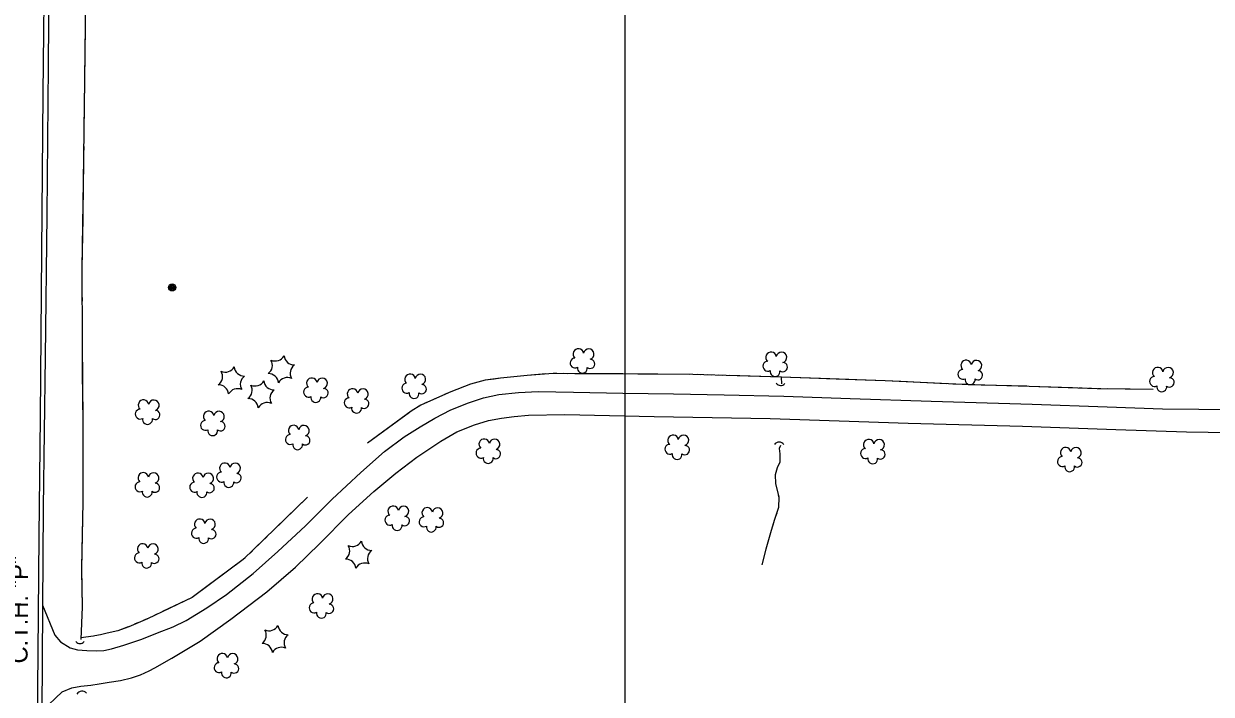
# Model space of a CAD drawing. Extents: x 353423 to 364002, y 127000 to 201942.
# Drawn here: x 362661 to 363331, y 134083 to 134462 of the extents above; entities that cross this region are included whole.
import ezdxf

# ---------------------------------------------------------------- set-up
doc = ezdxf.new("R2010")
doc.units = 0
for name, color, linetype in [('E_DTM_SlopeBottom', 7, 'Continuous'), ('E_DTM_SlopeTop', 7, 'Continuous'), ('E_FEN_Generic', 7, 'Continuous'), ('E_LAND_BrushLine', 7, 'Continuous'), ('E_LAND_TreeLine', 7, 'Continuous'), ('E_MISCPROP', 7, 'Continuous'), ('E_RW_IP', 7, 'Continuous'), ('E_STRUCT_WingWall', 7, 'Continuous')]:
    doc.layers.add(name, color=color, linetype=linetype)

msp = doc.modelspace()

# ---------------------------------------------------------------- linework, layer by layer
at = {"layer": 'E_DTM_SlopeBottom'}
for centre, radius, start, end in [((363087.75, 134260.53), 3.02, 214.03653, 320.2761), ((363086.93, 134222.19), 3.39, 37.75758, 143.99714), ((362692.73, 134114.81), 2.9, 216.80529, 323.04485), ((362693.86, 134081.62), 3.46, 41.25746, 147.49703)]:
    msp.add_arc(centre, radius, start, end, dxfattribs=at)
at = {"layer": 'E_DTM_SlopeTop'}
for points in [[(362678.65, 134795.82), (362677.86, 134733.37), (362676.88, 134657.58), (362676.26, 134581.66), (362675.4, 134512.52), (362674.78, 134437.99), (362673.95, 134353.78), (362673.08, 134273.69), (362671.88, 134188.66), (362671.66, 134132.47), (362670.95, 134043.61), (362670.25, 133970.66), (362669.52, 133894.4), (362668.95, 133833.28), (362668.35, 133773.39), (362668.06, 133714.97), (362666.73, 133629.07), (362666.79, 133555.45), (362665.92, 133494.1), (362667.81, 133447.03), (362672.46, 133411.13), (362676.37, 133397.84)], [(362668.64, 134048.4), (362669.19, 134106.73), (362669.66, 134172.76), (362670.44, 134239.36), (362671.26, 134332.79), (362672.03, 134422.09), (362672.98, 134509.1)]]:
    msp.add_lwpolyline(points, dxfattribs=at)
at = {"layer": 'E_FEN_Generic'}
for centre, radius, start, end in [((362802.78, 134277.03), 5.72, 245.4671, 331.23201), ((362813.49, 134274.83), 5.72, 185.4671, 271.23201), ((362973.68, 134275.26), 2.97, 8.67943, 229.91331), ((362979.53, 134275.18), 2.97, 286.33025, 169.30352), ((363082.36, 134273.4), 2.97, 8.67943, 229.91331), ((363088.21, 134273.31), 2.97, 286.33025, 169.30352), ((362774.65, 134270.73), 5.72, 245.4671, 331.23201), ((362785.36, 134268.52), 5.72, 185.4671, 271.23201), ((362795.5, 134268.86), 5.72, 305.46709, 31.232), ((362816.94, 134264.44), 5.72, 125.4671, 211.23201), ((362971.84, 134270.21), 2.78, 91.65032, 299.42331), ((362975.93, 134267.23), 2.78, 168.32734, 9.33838), ((362980.32, 134269.71), 2.61, 231.03548, 88.96809), ((363080.52, 134268.35), 2.78, 91.65032, 299.42331), ((363089, 134267.85), 2.61, 231.03548, 88.96809), ((363190.49, 134263.74), 2.78, 91.65032, 299.42331), ((363192.33, 134268.79), 2.97, 8.67943, 229.91331), ((363198.18, 134268.71), 2.97, 286.33025, 169.30352), ((363300.37, 134264.78), 2.97, 8.67943, 229.91331), ((363306.22, 134264.7), 2.97, 286.33025, 169.30352), ((362767.38, 134262.55), 5.72, 305.46709, 31.232), ((362788.81, 134258.13), 5.72, 125.4671, 211.23201), ((362791.35, 134262.93), 5.72, 245.4671, 331.23201), ((362802.06, 134260.72), 5.72, 185.4671, 271.23201), ((362798.95, 134258.47), 5.72, 5.46709, 91.232), ((362809.66, 134256.26), 5.72, 65.46709, 151.232), ((362823.42, 134258.77), 2.97, 8.67943, 229.91331), ((362829.27, 134258.69), 2.97, 286.33025, 169.30352), ((362878.8, 134261), 2.97, 8.67943, 229.91331), ((362884.65, 134260.91), 2.97, 286.33025, 169.30352), ((363084.61, 134265.37), 2.78, 168.32734, 9.33838), ((363194.58, 134260.76), 2.78, 168.32734, 9.33838), ((363198.97, 134263.24), 2.61, 231.03548, 88.96809), ((363298.53, 134259.73), 2.78, 91.65032, 299.42331), ((363307.01, 134259.23), 2.61, 231.03548, 88.96809), ((362770.82, 134252.17), 5.72, 5.46709, 91.232), ((362781.54, 134249.96), 5.72, 65.46709, 151.232), ((362784.08, 134254.76), 5.72, 305.46709, 31.232), ((362805.51, 134250.34), 5.72, 125.4671, 211.23201), ((362821.59, 134253.72), 2.78, 91.65032, 299.42331), ((362830.06, 134253.22), 2.61, 231.03548, 88.96809), ((362846.36, 134252.72), 2.97, 8.67943, 229.91331), ((362852.21, 134252.63), 2.97, 286.33025, 169.30352), ((362876.96, 134255.94), 2.78, 91.65032, 299.42331), ((362881.05, 134252.96), 2.78, 168.32734, 9.33838), ((362885.44, 134255.45), 2.61, 231.03548, 88.96809), ((363302.62, 134256.75), 2.78, 168.32734, 9.33838), ((362728.53, 134246.41), 2.97, 8.67943, 229.91331), ((362734.39, 134246.32), 2.97, 286.33025, 169.30352), ((362787.52, 134244.37), 5.72, 5.46709, 91.232), ((362798.24, 134242.16), 5.72, 65.46709, 151.232), ((362825.68, 134250.74), 2.78, 168.32734, 9.33838), ((362844.53, 134247.67), 2.78, 91.65032, 299.42331), ((362853, 134247.17), 2.61, 231.03548, 88.96809), ((362726.7, 134241.35), 2.78, 91.65032, 299.42331), ((362735.18, 134240.86), 2.61, 231.03548, 88.96809), ((362765.29, 134240.05), 2.97, 8.67943, 229.91331), ((362771.14, 134239.96), 2.97, 286.33025, 169.30352), ((362848.62, 134244.68), 2.78, 168.32734, 9.33838), ((362730.79, 134238.37), 2.78, 168.32734, 9.33838), ((362763.45, 134235), 2.78, 91.65032, 299.42331), ((362771.93, 134234.5), 2.61, 231.03548, 88.96809), ((362813.15, 134232.11), 2.97, 8.67943, 229.91331), ((362819, 134232.03), 2.97, 286.33025, 169.30352), ((362767.54, 134232.01), 2.78, 168.32734, 9.33838), ((362811.31, 134227.06), 2.78, 91.65032, 299.42331), ((362819.79, 134226.56), 2.61, 231.03548, 88.96809), ((362920.61, 134224.37), 2.97, 8.67943, 229.91331), ((362926.46, 134224.28), 2.97, 286.33025, 169.30352), ((363027.12, 134226.58), 2.97, 8.67943, 229.91331), ((363032.97, 134226.5), 2.97, 286.33025, 169.30352), ((363137.42, 134224.14), 2.97, 8.67943, 229.91331), ((363143.28, 134224.05), 2.97, 286.33025, 169.30352), ((362815.4, 134224.08), 2.78, 168.32734, 9.33838), ((362918.77, 134219.32), 2.78, 91.65032, 299.42331), ((362927.25, 134218.82), 2.61, 231.03548, 88.96809), ((363025.28, 134221.53), 2.78, 91.65032, 299.42331), ((363033.76, 134221.03), 2.61, 231.03548, 88.96809), ((363135.59, 134219.09), 2.78, 91.65032, 299.42331), ((363144.07, 134218.59), 2.61, 231.03548, 88.96809), ((363248.41, 134219.67), 2.97, 8.67943, 229.91331), ((363254.26, 134219.59), 2.97, 286.33025, 169.30352), ((362774.38, 134210.83), 2.97, 8.67943, 229.91331), ((362780.23, 134210.74), 2.97, 286.33025, 169.30352), ((362922.86, 134216.34), 2.78, 168.32734, 9.33838), ((363029.37, 134218.55), 2.78, 168.32734, 9.33838), ((363139.68, 134216.1), 2.78, 168.32734, 9.33838), ((363246.58, 134214.62), 2.78, 91.65032, 299.42331), ((363255.05, 134214.12), 2.61, 231.03548, 88.96809), ((362728.39, 134205.41), 2.97, 8.67943, 229.91331), ((362734.24, 134205.33), 2.97, 286.33025, 169.30352), ((362759.2, 134205.17), 2.97, 8.67943, 229.91331), ((362765.05, 134205.08), 2.97, 286.33025, 169.30352), ((362772.54, 134205.78), 2.78, 91.65032, 299.42331), ((362781.02, 134205.28), 2.61, 231.03548, 88.96809), ((363250.67, 134211.64), 2.78, 168.32734, 9.33838), ((362726.55, 134200.36), 2.78, 91.65032, 299.42331), ((362735.03, 134199.86), 2.61, 231.03548, 88.96809), ((362757.36, 134200.12), 2.78, 91.65032, 299.42331), ((362765.84, 134199.62), 2.61, 231.03548, 88.96809), ((362776.63, 134202.8), 2.78, 168.32734, 9.33838), ((362730.64, 134197.38), 2.78, 168.32734, 9.33838), ((362761.45, 134197.14), 2.78, 168.32734, 9.33838), ((362869.27, 134186.55), 2.97, 8.67943, 229.91331), ((362875.12, 134186.46), 2.97, 286.33025, 169.30352), ((362888.5, 134185.66), 2.97, 8.67943, 229.91331), ((362894.36, 134185.57), 2.97, 286.33025, 169.30352), ((362760.2, 134179.24), 2.97, 8.67943, 229.91331), ((362766.05, 134179.15), 2.97, 286.33025, 169.30352), ((362867.43, 134181.5), 2.78, 91.65032, 299.42331), ((362875.91, 134181), 2.61, 231.03548, 88.96809), ((362886.67, 134180.61), 2.78, 91.65032, 299.42331), ((362895.15, 134180.11), 2.61, 231.03548, 88.96809), ((362758.36, 134174.18), 2.78, 91.65032, 299.42331), ((362766.84, 134173.69), 2.61, 231.03548, 88.96809), ((362871.52, 134178.52), 2.78, 168.32734, 9.33838), ((362890.76, 134177.63), 2.78, 168.32734, 9.33838), ((362728.04, 134165.33), 2.97, 8.67943, 229.91331), ((362733.89, 134165.24), 2.97, 286.33025, 169.30352), ((362762.45, 134171.2), 2.78, 168.32734, 9.33838), ((362839.09, 134164.25), 5.72, 305.46709, 31.232), ((362846.36, 134172.42), 5.72, 245.4671, 331.23201), ((362857.07, 134170.22), 5.72, 185.4671, 271.23201), ((362726.2, 134160.28), 2.78, 91.65032, 299.42331), ((362734.68, 134159.78), 2.61, 231.03548, 88.96809), ((362842.53, 134153.86), 5.72, 5.46709, 91.232), ((362860.52, 134159.83), 5.72, 125.4671, 211.23201), ((362730.29, 134157.29), 2.78, 168.32734, 9.33838), ((362853.25, 134151.65), 5.72, 65.46709, 151.232), ((362826.56, 134137.11), 2.97, 8.67943, 229.91331), ((362832.42, 134137.02), 2.97, 286.33025, 169.30352), ((362824.73, 134132.06), 2.78, 91.65032, 299.42331), ((362833.21, 134131.56), 2.61, 231.03548, 88.96809), ((362828.82, 134129.07), 2.78, 168.32734, 9.33838), ((362792.05, 134116.7), 5.72, 305.46709, 31.232), ((362799.33, 134124.88), 5.72, 245.4671, 331.23201), ((362810.04, 134122.67), 5.72, 185.4671, 271.23201), ((362813.49, 134112.29), 5.72, 125.4671, 211.23201), ((362772.94, 134103.42), 2.97, 8.67943, 229.91331), ((362778.79, 134103.33), 2.97, 286.33025, 169.30352), ((362795.5, 134106.32), 5.72, 5.46709, 91.232), ((362806.21, 134104.11), 5.72, 65.46709, 151.232), ((362771.11, 134098.36), 2.78, 91.65032, 299.42331), ((362779.58, 134097.87), 2.61, 231.03548, 88.96809), ((362775.2, 134095.38), 2.78, 168.32734, 9.33838)]:
    msp.add_arc(centre, radius, start, end, dxfattribs=at)
at = {"layer": 'E_LAND_BrushLine'}
for centre, radius in [((362744.71, 134312.82), 2.02), ((362744.7, 134312.82), 1.52), ((362744.74, 134312.83), 1.01), ((362744.73, 134312.83), 0.502)]:
    msp.add_circle(centre, radius, dxfattribs=at)
at = {"layer": 'E_LAND_TreeLine'}
msp.add_line((363000, 132500), (363000, 135000), dxfattribs=at)
at = {"layer": 'E_MISCPROP'}
for points in [[(362671.67, 134133.63), (362678.45, 134116.7), (362681.74, 134112.89), (362687.17, 134109.51), (362691.31, 134108.42), (362696.58, 134108.05), (362702.14, 134107.8), (362706.23, 134108.09), (362710.41, 134108.94), (362717.36, 134111.08), (362727.68, 134114.49), (362736.38, 134117.95), (362745.26, 134121.46), (362752.55, 134124.99), (362764.2, 134132.17), (362775.34, 134139.56), (362790.31, 134151.52), (362804.21, 134163.92), (362819.79, 134178.35), (362834.94, 134193.43), (362851.11, 134208.5), (362864.44, 134220.26), (362875.46, 134228.59), (362884.53, 134234.21), (362892.7, 134239.07), (362901.83, 134243.76), (362911.73, 134247.79), (362920.19, 134250.54), (362928.94, 134252.37), (362939.88, 134253.54), (362951.05, 134254.04), (362970.88, 134253.64), (362998.75, 134253.24), (363027.27, 134252.86), (363055.86, 134252.29), (363089.45, 134251.46), (363126.97, 134250.2), (363172.59, 134248.73), (363229.52, 134246.92), (363271.9, 134245.46), (363303.01, 134244.35), (363323.56, 134244.08), (363349.74, 134243.93)], [(362671.19, 134073.75), (362682.74, 134084.8), (362688.19, 134086.99), (362693.22, 134087.91), (362698.85, 134088.56), (362703.57, 134089.17), (362709.23, 134090.12), (362715.52, 134091.08), (362721.84, 134092.62), (362726.8, 134094.24), (362731.67, 134096.54), (362734.93, 134098.3), (362744.45, 134103.77), (362760.41, 134113.22), (362777.79, 134125.74), (362798, 134141.16), (362814.29, 134155.12), (362827.81, 134168.25), (362844.09, 134184.66), (362858.4, 134197.77), (362870.85, 134208.02), (362882.54, 134217.16), (362896.25, 134226.13), (362905.13, 134231.33), (362915.15, 134235.22), (362923.11, 134237.69), (362930.31, 134239.13), (362937.42, 134240.09), (362945.68, 134240.68), (362966.14, 134241.08), (363016.52, 134240.07), (363081.88, 134238.96), (363159.58, 134236.16), (363224.07, 134234.51), (363276.68, 134232.67), (363316.63, 134231.42), (363352.98, 134230.85)]]:
    msp.add_lwpolyline(points, dxfattribs=at)
at = {"layer": 'E_STRUCT_WingWall'}
for points in [[(362696.95, 134589.21), (362696.66, 134545.59), (362696.08, 134493.07), (362695.26, 134429.3), (362694.6, 134372.46), (362693.84, 134323.72), (362693.88, 134281.92), (362694.27, 134237.19), (362694.37, 134191.73), (362693.56, 134154.17), (362693.91, 134132.7), (362693.21, 134114.18)], [(362695.65, 134459.55), (362695.28, 134430.85)], [(362695.28, 134430.85), (362695.26, 134429.3), (362694.94, 134402.14)], [(362694.9, 134398.19), (362694.88, 134396.21)], [(362694.83, 134392.25), (362694.81, 134390.27)], [(362694.69, 134380.37), (362694.6, 134372.46), (362694.28, 134351.67)], [(362694.76, 134386.31), (362694.74, 134384.33)], [(362694.28, 134351.67), (362693.84, 134323.72), (362693.84, 134322.97)], [(362693.85, 134319.01), (362693.85, 134317.03)], [(362693.85, 134313.07), (362693.85, 134311.09)], [(362693.86, 134307.13), (362693.86, 134305.15)], [(362693.86, 134301.2), (362693.88, 134281.92), (362693.96, 134272.49)], [(362693.96, 134272.49), (362694.21, 134243.79)], [(363088.21, 134262.18), (363038.28, 134263.72), (362998.75, 134264.03), (362973.45, 134264.03), (362959.58, 134264.33), (362944.77, 134263.12), (362929.77, 134261.62), (362921.22, 134260.42), (362912.83, 134258.19), (362901.82, 134253.89), (362892.06, 134249.6), (362884.82, 134246.49), (362879.35, 134242.94), (362854.74, 134224.93)], [(362926.2, 134261.12), (362921.22, 134260.42), (362912.83, 134258.19), (362901.82, 134253.89), (362898.29, 134252.33)], [(362955.45, 134263.99), (362944.77, 134263.12), (362929.77, 134261.62), (362926.2, 134261.12)], [(362961.52, 134264.29), (362959.58, 134264.33), (362959.49, 134264.32)], [(362967.6, 134264.16), (362965.57, 134264.2)], [(362973.68, 134264.03), (362973.45, 134264.03), (362971.66, 134264.07)], [(363007.14, 134263.97), (362998.75, 134264.03), (362977.74, 134264.03)], [(363036.54, 134263.73), (363007.14, 134263.97)], [(363042.62, 134263.58), (363040.59, 134263.65)], [(363048.7, 134263.4), (363046.67, 134263.46)], [(363054.78, 134263.21), (363052.75, 134263.27)], [(363088.21, 134262.18), (363058.83, 134263.08)], [(363297.68, 134255.24), (363266.16, 134255.66), (363227.78, 134256.99), (363190.29, 134258.07), (363146.61, 134260.07), (363088.1, 134262.18), (363088.31, 134258.43)], [(363110.12, 134261.39), (363088.1, 134262.18), (363088.31, 134258.43)], [(363115.46, 134261.2), (363113.68, 134261.26)], [(363120.79, 134261), (363119.02, 134261.07)], [(363126.13, 134260.81), (363124.35, 134260.88)], [(363155.47, 134259.67), (363146.61, 134260.07), (363129.69, 134260.68)], [(363181.24, 134258.49), (363155.47, 134259.67)], [(363186.58, 134258.24), (363184.8, 134258.32)], [(363191.91, 134258.02), (363190.29, 134258.07), (363190.13, 134258.08)], [(363197.25, 134257.87), (363195.47, 134257.92)], [(363226.6, 134257.03), (363200.81, 134257.77)], [(363252.36, 134256.14), (363227.78, 134256.99), (363226.6, 134257.03)], [(363257.69, 134255.95), (363255.91, 134256.02)], [(363263.02, 134255.77), (363261.24, 134255.83)], [(363268.35, 134255.63), (363266.57, 134255.65)], [(363297.68, 134255.24), (363271.9, 134255.58)], [(362889, 134248.28), (362887.14, 134247.48)], [(362894.58, 134250.7), (362892.72, 134249.89)], [(362694.25, 134239.83), (362694.26, 134237.85)], [(362878.46, 134242.3), (362854.74, 134224.93)], [(362883.53, 134245.65), (362881.83, 134244.55)], [(362694.28, 134233.89), (362694.28, 134231.92)], [(362694.29, 134227.96), (362694.3, 134225.98)], [(362694.3, 134222.02), (362694.37, 134193.32)], [(363087.59, 134223.6), (363086.98, 134222.03), (363087.25, 134218.97), (363087.34, 134214.22), (363085.76, 134211.01), (363084.66, 134207.2), (363084.91, 134202.14), (363086.67, 134194.59), (363086.48, 134188.6), (363084.16, 134181.37), (363082.36, 134175.65), (363079.33, 134165.21), (363077.06, 134156.38)], [(363087.59, 134223.6), (363086.98, 134222.03), (363087.25, 134218.97), (363087.34, 134214.22), (363085.76, 134211.01), (363084.66, 134207.2), (363084.91, 134202.14), (363085.6, 134199.17)], [(362821.08, 134194.55), (362784.81, 134159.27), (362756, 134137.95), (362730.82, 134125.92), (362720.27, 134121.45), (362714.02, 134119.13), (362707.99, 134117.74), (362704.38, 134116.86), (362701.09, 134116.31), (362700.31, 134116.16), (362693.25, 134115.24)], [(362694.37, 134193.32), (362694.37, 134191.73), (362693.79, 134164.63)], [(362821.08, 134194.55), (362801.04, 134175.07)], [(363086.39, 134195.79), (363086.67, 134194.59), (363086.65, 134194.08)], [(363086.54, 134190.61), (363086.49, 134188.87)], [(363083.92, 134180.58), (363082.36, 134175.65), (363079.33, 134165.21), (363077.06, 134156.38)], [(363085.5, 134185.55), (363084.97, 134183.9)], [(362794.14, 134168.35), (362792.75, 134167.01)], [(362798.28, 134172.38), (362796.9, 134171.04)], [(362693.7, 134160.67), (362693.66, 134158.69)], [(362785.85, 134160.29), (362784.81, 134159.27), (362763.52, 134143.52)], [(362789.99, 134164.32), (362788.61, 134162.97)], [(362693.58, 134154.73), (362693.56, 134154.17), (362693.59, 134152.76)], [(362693.65, 134148.8), (362693.68, 134146.82)], [(362693.74, 134142.86), (362693.91, 134132.7), (362693.21, 134114.18)], [(362763.52, 134143.52), (362756, 134137.95), (362739.24, 134129.94)], [(362735.76, 134128.28), (362734.03, 134127.45)], [(362719.89, 134121.31), (362714.02, 134119.13), (362707.99, 134117.74), (362704.38, 134116.86), (362701.09, 134116.31), (362700.31, 134116.16), (362693.25, 134115.24)], [(362725.22, 134123.55), (362723.45, 134122.8)], [(362730.54, 134125.8), (362728.77, 134125.05)]]:
    msp.add_lwpolyline(points, dxfattribs=at)

# ---------------------------------------------------------------- texts
at = {"layer": 'E_RW_IP'}
msp.add_text('C.T.H. "P"', height=10, rotation=89.59477, dxfattribs=at).set_placement((362663.15, 134100.69))

doc.saveas('drawing.dxf')
